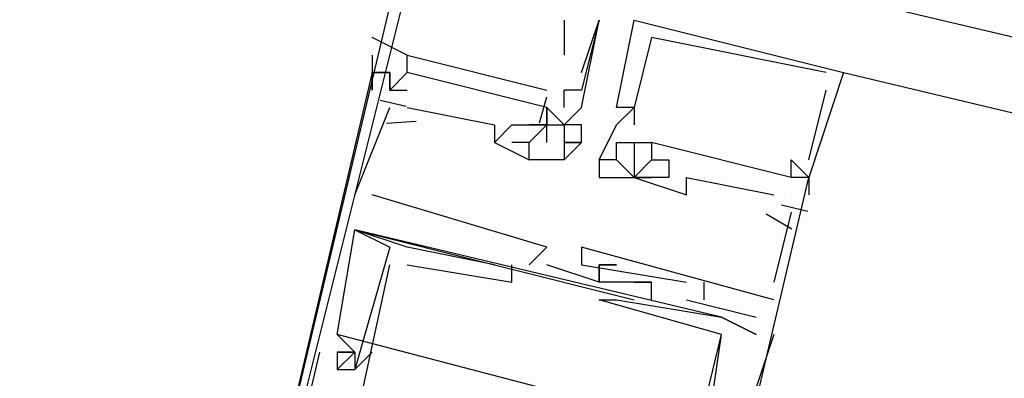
# Model space of a CAD drawing. Header units: feet. Extents: x -79 to 198, y -22 to 181.
# Tile 268 of 318: x 127.304 to 128.056, y 124.864 to 125.138. Entities that reach past the tile are written whole.
import ezdxf

# ---------------------------------------------------------------- set-up
doc = ezdxf.new("R2010")
doc.units = ezdxf.units.FT
doc.layers.add('A-LINEA', color=7, linetype='CONTINUOUS')
doc.layers.add('A-MURO-CONCRETO', color=8, linetype='CONTINUOUS')

msp = doc.modelspace()

# ---------------------------------------------------------------- linework, layer by layer
at = {"layer": 'A-LINEA'}
for p, q in [((135.4933, 123.3644), (127.6133, 125.2311)), ((127.72, 125.1378), (127.72, 125.1111)), ((127.7333, 125.0978), (127.7467, 125.1378)), ((127.7467, 125.1378), (127.7467, 125.1378)), ((127.7733, 125.1378), (127.7733, 125.1378)), ((127.7733, 125.1378), (127.7733, 125.1378)), ((127.7733, 125.1378), (127.7733, 125.1378)), ((127.7867, 125.1244), (127.7867, 125.1244)), ((127.7867, 125.1244), (127.7867, 125.1244)), ((127.7867, 125.1244), (127.7867, 125.1244)), ((127.72, 125.1111), (127.72, 125.1111)), ((127.5733, 125.0978), (127.5733, 125.0978)), ((127.5733, 125.0978), (127.5733, 125.0978)), ((127.5733, 125.0978), (127.5733, 125.0978)), ((127.5867, 125.0844), (127.6, 125.0978)), ((127.5867, 125.0978), (127.5867, 125.0978)), ((127.5867, 125.0978), (127.5867, 125.0978)), ((127.5867, 125.0978), (127.5867, 125.0978)), ((127.5867, 125.0978), (127.5867, 125.0978)), ((127.5867, 125.0978), (127.5867, 125.0978)), ((127.5867, 125.0978), (127.5867, 125.0978)), ((127.5867, 125.0978), (127.5867, 125.0978)), ((127.6, 125.0978), (127.6, 125.0978)), ((127.6, 125.0978), (127.6, 125.0978)), ((127.6, 125.0978), (127.6, 125.0978)), ((127.92, 125.0978), (127.92, 125.0978)), ((127.92, 125.0978), (127.92, 125.0978)), ((127.92, 125.0978), (127.92, 125.0978)), ((127.9333, 125.0978), (127.9333, 125.0978)), ((127.9333, 125.0978), (134.3333, 123.5778)), ((127.9333, 125.0978), (127.9333, 125.0978)), ((127.9333, 125.0978), (127.9333, 125.0978)), ((127.5867, 125.0844), (127.5867, 125.0844)), ((127.5867, 125.0844), (127.5867, 125.0844)), ((127.5867, 125.0844), (127.5867, 125.0844)), ((127.5867, 125.0844), (127.5867, 125.0844)), ((127.5867, 125.0844), (127.5867, 125.0844)), ((127.5867, 125.0844), (127.5867, 125.0844)), ((127.6, 125.0844), (127.6, 125.0844)), ((127.6, 125.0844), (127.6, 125.0844)), ((127.6, 125.0844), (127.6, 125.0844)), ((127.6, 125.0844), (127.6, 125.0844)), ((127.6, 125.0844), (127.6, 125.0844)), ((127.6, 125.0844), (127.6, 125.0844)), ((127.72, 125.0844), (127.72, 125.0844)), ((127.72, 125.0844), (127.72, 125.0844)), ((127.7333, 125.0844), (127.7333, 125.0844)), ((127.92, 125.0844), (127.92, 125.0844)), ((127.92, 125.0844), (127.92, 125.0844)), ((127.92, 125.0844), (127.92, 125.0844)), ((127.5794, 125.0768), (127.5994, 125.072)), ((127.5794, 125.0768), (127.5994, 125.072)), ((127.5794, 125.0768), (127.5994, 125.072)), ((127.7011, 125.0593), (127.7066, 125.0792)), ((127.7011, 125.0593), (127.7066, 125.0792)), ((127.7011, 125.0593), (127.7066, 125.0792)), ((127.56, 125.0044), (127.5867, 125.0711)), ((127.56, 125.0044), (127.5867, 125.0711)), ((127.56, 125.0044), (127.5867, 125.0711)), ((127.5867, 125.0711), (127.5867, 125.0711)), ((127.5867, 125.0711), (127.5867, 125.0711)), ((127.5867, 125.0711), (127.5867, 125.0711)), ((127.6, 125.0711), (127.6667, 125.0578)), ((127.6, 125.0711), (127.6, 125.0711)), ((127.6, 125.0711), (127.6667, 125.0578)), ((127.6, 125.0711), (127.6, 125.0711)), ((127.6, 125.0711), (127.6667, 125.0578)), ((127.6, 125.0711), (127.6, 125.0711)), ((127.7067, 125.0711), (127.7067, 125.0711)), ((127.7067, 125.0711), (127.7067, 125.0711)), ((127.7067, 125.0711), (127.7067, 125.0711)), ((127.7067, 125.0711), (127.7067, 125.0711)), ((127.72, 125.0711), (127.72, 125.0711)), ((127.7333, 125.0711), (127.7333, 125.0711)), ((127.7333, 125.0711), (127.7333, 125.0711)), ((127.76, 125.0711), (127.76, 125.0711)), ((127.76, 125.0711), (127.76, 125.0711)), ((127.76, 125.0711), (127.76, 125.0711)), ((127.7733, 125.0711), (127.7733, 125.0711)), ((127.7733, 125.0711), (127.7733, 125.0711)), ((127.7733, 125.0711), (127.7733, 125.0711)), ((127.7733, 125.0711), (127.7733, 125.0711)), ((127.7733, 125.0711), (127.7733, 125.0711)), ((127.7733, 125.0711), (127.7733, 125.0711)), ((127.5842, 125.0591), (127.6068, 125.0606)), ((127.5842, 125.0591), (127.6068, 125.0606)), ((127.5842, 125.0591), (127.6068, 125.0606)), ((127.6667, 125.0578), (127.6667, 125.0578)), ((127.6667, 125.0578), (127.6667, 125.0578)), ((127.6667, 125.0578), (127.6667, 125.0578)), ((127.68, 125.0578), (127.68, 125.0578)), ((127.68, 125.0578), (127.68, 125.0578)), ((127.68, 125.0578), (127.68, 125.0578)), ((127.6933, 125.0578), (127.6933, 125.0578)), ((127.6933, 125.0578), (127.6933, 125.0578)), ((127.6933, 125.0578), (127.6933, 125.0578)), ((127.6933, 125.0578), (127.6933, 125.0578)), ((127.7067, 125.0578), (127.7067, 125.0578)), ((127.7067, 125.0578), (127.7067, 125.0578)), ((127.7067, 125.0578), (127.7067, 125.0578)), ((127.7067, 125.0578), (127.7067, 125.0578)), ((127.7067, 125.0578), (127.7067, 125.0578)), ((127.7067, 125.0578), (127.7067, 125.0578)), ((127.72, 125.0578), (127.72, 125.0578)), ((127.72, 125.0578), (127.72, 125.0578)), ((127.72, 125.0578), (127.72, 125.0578)), ((127.7333, 125.0578), (127.7333, 125.0578)), ((127.7333, 125.0578), (127.7333, 125.0578)), ((127.76, 125.0578), (127.76, 125.0578)), ((127.76, 125.0578), (127.76, 125.0578)), ((127.76, 125.0578), (127.76, 125.0578)), ((127.7733, 125.0578), (127.7733, 125.0578)), ((127.7733, 125.0578), (127.7733, 125.0578)), ((127.7733, 125.0578), (127.7733, 125.0578)), ((127.6667, 125.0444), (127.6667, 125.0444)), ((127.6667, 125.0444), (127.6667, 125.0444)), ((127.6667, 125.0444), (127.6667, 125.0444)), ((127.6667, 125.0444), (127.6667, 125.0444)), ((127.6667, 125.0444), (127.6667, 125.0444)), ((127.6667, 125.0444), (127.6667, 125.0444)), ((127.68, 125.0444), (127.68, 125.0444)), ((127.68, 125.0444), (127.68, 125.0444)), ((127.68, 125.0444), (127.68, 125.0444)), ((127.6933, 125.0444), (127.6933, 125.0444)), ((127.6933, 125.0444), (127.6933, 125.0444)), ((127.6933, 125.0444), (127.6933, 125.0444)), ((127.6933, 125.0444), (127.6933, 125.0444)), ((127.7067, 125.0444), (127.7067, 125.0444)), ((127.72, 125.0444), (127.72, 125.0444)), ((127.7333, 125.0444), (127.7333, 125.0444)), ((127.7333, 125.0444), (127.7333, 125.0444)), ((127.76, 125.0444), (127.76, 125.0444)), ((127.76, 125.0444), (127.76, 125.0444)), ((127.76, 125.0444), (127.76, 125.0444)), ((127.7733, 125.0444), (127.7733, 125.0444)), ((127.7733, 125.0444), (127.7733, 125.0444)), ((127.7733, 125.0444), (127.7733, 125.0444)), ((127.7867, 125.0444), (127.7867, 125.0444)), ((127.7867, 125.0444), (127.7867, 125.0444)), ((127.7867, 125.0444), (127.7867, 125.0444)), ((127.7867, 125.0444), (127.7867, 125.0444)), ((127.7867, 125.0444), (127.7867, 125.0444)), ((127.7867, 125.0444), (127.7867, 125.0444)), ((127.6933, 125.0311), (127.6933, 125.0311)), ((127.6933, 125.0311), (127.6933, 125.0311)), ((127.6933, 125.0311), (127.6933, 125.0311)), ((127.6933, 125.0311), (127.6933, 125.0311)), ((127.7067, 125.0311), (127.7067, 125.0311)), ((127.72, 125.0311), (127.72, 125.0311)), ((127.72, 125.0311), (127.72, 125.0311)), ((127.7467, 125.0311), (127.7467, 125.0311)), ((127.7467, 125.0311), (127.7467, 125.0311)), ((127.7467, 125.0311), (127.7467, 125.0311)), ((127.7467, 125.0311), (127.7467, 125.0311)), ((127.7467, 125.0311), (127.7467, 125.0311)), ((127.7467, 125.0311), (127.7467, 125.0311)), ((127.76, 125.0311), (127.76, 125.0311)), ((127.76, 125.0311), (127.76, 125.0311)), ((127.76, 125.0311), (127.76, 125.0311)), ((127.76, 125.0311), (127.76, 125.0311)), ((127.76, 125.0311), (127.76, 125.0311)), ((127.76, 125.0311), (127.76, 125.0311)), ((127.7867, 125.0311), (127.7867, 125.0311)), ((127.7867, 125.0311), (127.7867, 125.0311)), ((127.7867, 125.0311), (127.7867, 125.0311)), ((127.7867, 125.0311), (127.7867, 125.0311)), ((127.7867, 125.0311), (127.7867, 125.0311)), ((127.7867, 125.0311), (127.7867, 125.0311)), ((127.8, 125.0311), (127.8, 125.0311)), ((127.8, 125.0311), (127.8, 125.0311)), ((127.8, 125.0311), (127.8, 125.0311)), ((127.8933, 125.0311), (127.8933, 125.0311)), ((127.8933, 125.0311), (127.8933, 125.0311)), ((127.8933, 125.0311), (127.8933, 125.0311)), ((127.9067, 125.0311), (127.9067, 125.0311)), ((127.9067, 125.0311), (127.9067, 125.0311)), ((127.9067, 125.0311), (127.9067, 125.0311)), ((127.7467, 125.0178), (127.7467, 125.0178)), ((127.7467, 125.0178), (127.7467, 125.0178)), ((127.7467, 125.0178), (127.7467, 125.0178)), ((127.7733, 125.0178), (127.7733, 125.0178)), ((127.7733, 125.0178), (127.7733, 125.0178)), ((127.7733, 125.0178), (127.7733, 125.0178)), ((127.7733, 125.0178), (127.7733, 125.0178)), ((127.7733, 125.0178), (127.7733, 125.0178)), ((127.7733, 125.0178), (127.7733, 125.0178)), ((127.7733, 125.0178), (127.7733, 125.0178)), ((127.7733, 125.0178), (127.7733, 125.0178)), ((127.7733, 125.0178), (127.7733, 125.0178)), ((127.7867, 125.0178), (127.7867, 125.0178)), ((127.7867, 125.0178), (127.7867, 125.0178)), ((127.7867, 125.0178), (127.7867, 125.0178)), ((127.7867, 125.0178), (127.7867, 125.0178)), ((127.7867, 125.0178), (127.7867, 125.0178)), ((127.7867, 125.0178), (127.7867, 125.0178)), ((127.8, 125.0178), (127.8, 125.0178)), ((127.8, 125.0178), (127.8, 125.0178)), ((127.8, 125.0178), (127.8, 125.0178)), ((127.8133, 125.0178), (127.8133, 125.0178)), ((127.8133, 125.0178), (127.8133, 125.0178)), ((127.8133, 125.0178), (127.8133, 125.0178)), ((127.8933, 125.0178), (127.8933, 125.0178)), ((127.8933, 125.0178), (127.8933, 125.0178)), ((127.8933, 125.0178), (127.8933, 125.0178)), ((127.8933, 125.0178), (127.8933, 125.0178)), ((127.8933, 125.0178), (127.8933, 125.0178)), ((127.8933, 125.0178), (127.8933, 125.0178)), ((127.9067, 125.0178), (127.9067, 125.0178)), ((127.9067, 125.0178), (127.9067, 125.0178)), ((127.9067, 125.0178), (127.9067, 125.0178)), ((127.9067, 125.0178), (127.9067, 125.0178)), ((127.9067, 125.0178), (127.9067, 125.0178)), ((127.9067, 125.0178), (127.9067, 125.0178)), ((127.9067, 125.0178), (127.9067, 125.0178)), ((127.9067, 125.0178), (127.9067, 125.0178)), ((127.9067, 125.0178), (127.9067, 125.0178)), ((127.56, 125.0044), (127.56, 125.0044)), ((127.56, 125.0044), (127.56, 125.0044)), ((127.56, 125.0044), (127.56, 125.0044)), ((127.5733, 125.0044), (127.5733, 125.0044)), ((127.5733, 125.0044), (127.5733, 125.0044)), ((127.5733, 125.0044), (127.5733, 125.0044)), ((127.8133, 125.0044), (127.8133, 125.0044)), ((127.8133, 125.0044), (127.8133, 125.0044)), ((127.8133, 125.0044), (127.8133, 125.0044)), ((127.88, 125.0044), (127.88, 125.0044)), ((127.88, 125.0044), (127.88, 125.0044)), ((127.88, 125.0044), (127.88, 125.0044)), ((127.8933, 125.0044), (127.8933, 125.0044)), ((127.8933, 125.0044), (127.8933, 125.0044)), ((127.8933, 125.0044), (127.8933, 125.0044)), ((127.9067, 125.0044), (127.9067, 125.0044)), ((127.9067, 125.0044), (127.9067, 125.0044)), ((127.9067, 125.0044), (127.9067, 125.0044)), ((127.8743, 124.9899), (127.8938, 124.9784)), ((127.8743, 124.9899), (127.8938, 124.9784)), ((127.8743, 124.9899), (127.8938, 124.9784)), ((127.8933, 124.9911), (127.88, 124.9378)), ((127.8933, 124.9911), (127.88, 124.9378)), ((127.8933, 124.9911), (127.88, 124.9378)), ((127.886, 124.9968), (127.9061, 124.992)), ((127.886, 124.9968), (127.9061, 124.992)), ((127.886, 124.9968), (127.9061, 124.992)), ((127.8933, 124.9911), (127.8933, 124.9911)), ((127.8933, 124.9911), (127.8933, 124.9911)), ((127.8933, 124.9911), (127.8933, 124.9911)), ((127.56, 124.9778), (127.56, 124.9778)), ((127.56, 124.9778), (127.56, 124.9778)), ((127.56, 124.9778), (127.56, 124.9778)), ((127.56, 124.9778), (127.56, 124.9778)), ((127.56, 124.9778), (127.56, 124.9778)), ((127.56, 124.9778), (127.56, 124.9778)), ((127.5867, 124.9644), (127.5867, 124.9644)), ((127.5867, 124.9644), (127.5867, 124.9644)), ((127.5867, 124.9644), (127.5867, 124.9644)), ((127.6, 124.9644), (127.6, 124.9644)), ((127.6, 124.9644), (127.6, 124.9644)), ((127.6, 124.9644), (127.6, 124.9644)), ((127.7067, 124.9644), (127.7067, 124.9644)), ((127.7067, 124.9644), (127.7067, 124.9644)), ((127.7067, 124.9644), (127.7067, 124.9644)), ((127.7333, 124.9644), (127.7333, 124.9644)), ((127.7333, 124.9644), (127.7333, 124.9644)), ((127.7333, 124.9644), (127.7333, 124.9644)), ((127.5867, 124.9511), (127.5867, 124.9511)), ((127.5867, 124.9511), (127.5867, 124.9511)), ((127.5867, 124.9511), (127.5867, 124.9511)), ((127.6, 124.9511), (127.6, 124.9511)), ((127.6, 124.9511), (127.6, 124.9511)), ((127.6, 124.9511), (127.6, 124.9511)), ((127.6667, 124.9511), (127.6667, 124.9511)), ((127.6667, 124.9511), (127.6667, 124.9511)), ((127.6667, 124.9511), (127.6667, 124.9511)), ((127.68, 124.9511), (127.68, 124.9511)), ((127.68, 124.9511), (127.68, 124.9511)), ((127.68, 124.9511), (127.68, 124.9511)), ((127.6933, 124.9511), (127.6933, 124.9511)), ((127.6933, 124.9511), (127.6933, 124.9511)), ((127.6933, 124.9511), (127.6933, 124.9511)), ((127.7067, 124.9511), (127.7067, 124.9511)), ((127.7067, 124.9511), (127.7067, 124.9511)), ((127.7067, 124.9511), (127.7067, 124.9511)), ((127.7333, 124.9511), (127.7333, 124.9511)), ((127.7333, 124.9511), (127.7333, 124.9511)), ((127.7333, 124.9511), (127.7333, 124.9511)), ((127.7467, 124.9511), (127.7467, 124.9511)), ((127.7467, 124.9511), (127.7467, 124.9511)), ((127.7467, 124.9511), (127.7467, 124.9511)), ((127.7467, 124.9511), (127.7467, 124.9511)), ((127.7467, 124.9511), (127.7467, 124.9511)), ((127.7467, 124.9511), (127.7467, 124.9511)), ((127.76, 124.9511), (127.76, 124.9511)), ((127.76, 124.9511), (127.76, 124.9511)), ((127.76, 124.9511), (127.76, 124.9511)), ((127.68, 124.9378), (127.68, 124.9378)), ((127.68, 124.9378), (127.68, 124.9378)), ((127.68, 124.9378), (127.68, 124.9378)), ((127.7467, 124.9378), (127.7467, 124.9378)), ((127.7467, 124.9378), (127.7467, 124.9378)), ((127.7467, 124.9378), (127.7467, 124.9378)), ((127.7467, 124.9378), (127.7467, 124.9378)), ((127.7467, 124.9378), (127.7467, 124.9378)), ((127.7467, 124.9378), (127.7467, 124.9378)), ((127.7733, 124.9378), (127.7733, 124.9378)), ((127.7733, 124.9378), (127.7733, 124.9378)), ((127.7733, 124.9378), (127.7733, 124.9378)), ((127.7733, 124.9378), (127.7733, 124.9378)), ((127.7733, 124.9378), (127.7733, 124.9378)), ((127.7733, 124.9378), (127.7733, 124.9378)), ((127.7867, 124.9378), (127.7867, 124.9378)), ((127.7867, 124.9378), (127.7867, 124.9378)), ((127.7867, 124.9378), (127.7867, 124.9378)), ((127.7867, 124.9378), (127.7867, 124.9378)), ((127.7867, 124.9378), (127.7867, 124.9378)), ((127.7867, 124.9378), (127.7867, 124.9378)), ((127.8133, 124.9378), (127.8133, 124.9378)), ((127.8133, 124.9378), (127.8133, 124.9378)), ((127.8133, 124.9378), (127.8133, 124.9378)), ((127.8267, 124.9378), (127.8267, 124.9244)), ((127.8267, 124.9378), (127.8267, 124.9378)), ((127.8267, 124.9378), (127.8267, 124.9244)), ((127.8267, 124.9378), (127.8267, 124.9378)), ((127.8267, 124.9378), (127.8267, 124.9244)), ((127.8267, 124.9378), (127.8267, 124.9378)), ((127.88, 124.9378), (127.88, 124.9378)), ((127.88, 124.9378), (127.88, 124.9378)), ((127.88, 124.9378), (127.88, 124.9378)), ((127.7467, 124.9244), (127.7467, 124.9244)), ((127.7467, 124.9244), (127.7467, 124.9244)), ((127.7467, 124.9244), (127.7467, 124.9244)), ((127.76, 124.9244), (127.76, 124.9244)), ((127.76, 124.9244), (127.76, 124.9244)), ((127.76, 124.9244), (127.76, 124.9244)), ((127.7733, 124.9244), (127.7733, 124.9244)), ((127.7733, 124.9244), (127.7733, 124.9244)), ((127.7733, 124.9244), (127.7733, 124.9244)), ((127.7867, 124.9244), (127.7867, 124.9244)), ((127.7867, 124.9244), (127.7867, 124.9244)), ((127.7867, 124.9244), (127.7867, 124.9244)), ((127.8133, 124.9244), (127.8667, 124.9111)), ((127.8133, 124.9244), (127.8133, 124.9244)), ((127.8133, 124.9244), (127.8667, 124.9111)), ((127.8133, 124.9244), (127.8133, 124.9244)), ((127.8133, 124.9244), (127.8667, 124.9111)), ((127.8133, 124.9244), (127.8133, 124.9244)), ((127.8267, 124.9244), (127.8267, 124.9244)), ((127.8267, 124.9244), (127.8267, 124.9244)), ((127.8267, 124.9244), (127.8267, 124.9244)), ((127.88, 124.9244), (127.88, 124.9244)), ((127.88, 124.9244), (127.88, 124.9244)), ((127.88, 124.9244), (127.88, 124.9244)), ((127.84, 124.9111), (127.84, 124.9111)), ((127.84, 124.9111), (127.84, 124.9111)), ((127.84, 124.9111), (127.84, 124.9111)), ((127.84, 124.9111), (127.84, 124.9111)), ((127.84, 124.9111), (127.84, 124.9111)), ((127.84, 124.9111), (127.84, 124.9111)), ((127.8667, 124.9111), (127.8667, 124.9111)), ((127.8667, 124.9111), (127.8667, 124.9111)), ((127.8667, 124.9111), (127.8667, 124.9111)), ((127.8533, 124.8178), (127.5467, 124.8978)), ((127.5467, 124.8978), (127.5467, 124.8978)), ((127.8533, 124.8178), (127.5467, 124.8978)), ((127.5467, 124.8978), (127.5467, 124.8978)), ((127.8533, 124.8178), (127.5467, 124.8978)), ((127.5467, 124.8978), (127.5467, 124.8978)), ((127.8267, 124.8044), (127.84, 124.8978)), ((127.8267, 124.8044), (127.84, 124.8978)), ((127.8267, 124.8044), (127.84, 124.8978)), ((127.84, 124.8978), (127.84, 124.8978)), ((127.84, 124.8978), (127.84, 124.8978)), ((127.84, 124.8978), (127.84, 124.8978)), ((127.84, 124.8978), (127.84, 124.8978)), ((127.84, 124.8978), (127.84, 124.8978)), ((127.84, 124.8978), (127.84, 124.8978)), ((127.8667, 124.8978), (127.8667, 124.8978)), ((127.8667, 124.8978), (127.8667, 124.8978)), ((127.8667, 124.8978), (127.8667, 124.8978)), ((127.8667, 124.8978), (127.8667, 124.8978)), ((127.8667, 124.8978), (127.8667, 124.8978)), ((127.8667, 124.8978), (127.8667, 124.8978)), ((127.8667, 124.8978), (127.8667, 124.8978)), ((127.8667, 124.8978), (127.8667, 124.8978)), ((127.8667, 124.8978), (127.8667, 124.8978)), ((127.88, 124.8978), (127.88, 124.8978)), ((127.88, 124.8978), (127.88, 124.8978)), ((127.88, 124.8978), (127.88, 124.8978)), ((127.5333, 124.8844), (127.5333, 124.8844)), ((127.5333, 124.8844), (127.5333, 124.8844)), ((127.5333, 124.8844), (127.5333, 124.8844)), ((127.5467, 124.8844), (127.5467, 124.8844)), ((127.5467, 124.8844), (127.5467, 124.8844)), ((127.5467, 124.8844), (127.5467, 124.8844)), ((127.5467, 124.8844), (127.5467, 124.8844)), ((127.5467, 124.8844), (127.5467, 124.8844)), ((127.5467, 124.8844), (127.5467, 124.8844)), ((127.56, 124.8844), (127.56, 124.8844)), ((127.56, 124.8844), (127.56, 124.8844)), ((127.56, 124.8844), (127.56, 124.8844)), ((127.56, 124.8844), (127.56, 124.8844)), ((127.56, 124.8844), (127.56, 124.8844)), ((127.56, 124.8844), (127.56, 124.8844)), ((127.56, 124.8844), (127.56, 124.8844)), ((127.56, 124.8844), (127.56, 124.8844)), ((127.56, 124.8844), (127.56, 124.8844)), ((127.5733, 124.8844), (127.5733, 124.8844)), ((127.5733, 124.8844), (127.5733, 124.8844)), ((127.5733, 124.8844), (127.5733, 124.8844)), ((127.5467, 124.8711), (127.5467, 124.8711)), ((127.5467, 124.8711), (127.5467, 124.8711)), ((127.5467, 124.8711), (127.5467, 124.8711)), ((127.5467, 124.8711), (127.5467, 124.8711)), ((127.5467, 124.8711), (127.5467, 124.8711)), ((127.5467, 124.8711), (127.5467, 124.8711)), ((127.56, 124.8711), (127.56, 124.8711)), ((127.56, 124.8711), (127.56, 124.8711)), ((127.56, 124.8711), (127.56, 124.8711)), ((127.56, 124.8711), (127.56, 124.8711)), ((127.56, 124.8711), (127.56, 124.8711)), ((127.56, 124.8711), (127.56, 124.8711)), ((127.56, 124.8711), (127.56, 124.8711)), ((127.56, 124.8711), (127.56, 124.8711)), ((127.56, 124.8711), (127.56, 124.8711))]:
    msp.add_line(p, q, dxfattribs=at)
for points in [[(127.4133, 124.4178), (127.8, 126.0444), (124.4, 126.8444), (124.0133, 125.2178), (127.4133, 124.4178)], [(127.7333, 125.0444), (127.7333, 125.0578), (127.72, 125.0578), (127.7333, 125.0711), (127.7467, 125.1378), (127.7467, 125.1378), (127.7333, 125.0844), (127.7333, 125.0844), (127.72, 125.0844), (127.72, 125.0844)], [(127.7467, 125.0311), (127.76, 125.0578), (127.7733, 125.0711), (127.76, 125.0711), (127.7733, 125.1378), (127.9333, 125.0978), (127.9333, 125.0978), (127.9067, 125.0178), (127.8933, 125.0178), (127.8933, 125.0311), (127.9067, 125.0178)], [(127.7467, 125.0311), (127.76, 125.0578), (127.7733, 125.0711), (127.76, 125.0711), (127.7733, 125.1378), (127.9333, 125.0978), (127.9333, 125.0978), (127.9067, 125.0178), (127.8933, 125.0178), (127.8933, 125.0311), (127.9067, 125.0178)], [(127.7467, 125.0311), (127.76, 125.0578), (127.7733, 125.0711), (127.76, 125.0711), (127.7733, 125.1378), (127.9333, 125.0978), (127.9333, 125.0978), (127.9067, 125.0178), (127.8933, 125.0178), (127.8933, 125.0311), (127.9067, 125.0178)], [(127.6, 125.0978), (127.6, 125.1111), (127.5733, 125.1244)], [(127.92, 125.0978), (127.7867, 125.1244), (127.7867, 125.1244), (127.7733, 125.0711), (127.7733, 125.0711), (127.7733, 125.0711), (127.7733, 125.0711), (127.7733, 125.0578), (127.7733, 125.0578)], [(127.92, 125.0978), (127.7867, 125.1244), (127.7867, 125.1244), (127.7733, 125.0711), (127.7733, 125.0711), (127.7733, 125.0711), (127.7733, 125.0711), (127.7733, 125.0578), (127.7733, 125.0578)], [(127.92, 125.0978), (127.7867, 125.1244), (127.7867, 125.1244), (127.7733, 125.0711), (127.7733, 125.0711), (127.7733, 125.0711), (127.7733, 125.0711), (127.7733, 125.0578), (127.7733, 125.0578)], [(127.5733, 125.1111), (127.5733, 125.0844), (127.5733, 125.0978)], [(127.7067, 125.0711), (127.6, 125.0978), (127.6, 125.1111), (127.7067, 125.0844)], [(127.7067, 125.0711), (127.6, 125.0978), (127.6, 125.1111), (127.7067, 125.0844)], [(127.7067, 125.0711), (127.6, 125.0978), (127.6, 125.1111), (127.7067, 125.0844)], [(127.5867, 125.0844), (127.5867, 125.0978), (127.5733, 125.0978), (127.4133, 124.4178), (127.5733, 124.3778), (127.5733, 124.4044), (127.6533, 124.3911), (127.6533, 124.4044), (127.5733, 124.4178)], [(127.5867, 125.0844), (127.5867, 125.0978), (127.5733, 125.0978), (127.4133, 124.4178), (127.5733, 124.3778), (127.5733, 124.4044), (127.6533, 124.3911), (127.6533, 124.4044), (127.5733, 124.4178)], [(127.5867, 125.0844), (127.5867, 125.0978), (127.5733, 125.0978), (127.4133, 124.4178), (127.5733, 124.3778), (127.5733, 124.4044), (127.6533, 124.3911), (127.6533, 124.4044), (127.5733, 124.4178)], [(127.5733, 125.0978), (127.5867, 125.0978), (127.5867, 125.0844), (127.6, 125.0844)], [(127.6667, 125.0444), (127.68, 125.0578), (127.6933, 125.0578), (127.7067, 125.0578), (127.7067, 125.0711), (127.6, 125.0978)], [(127.6667, 125.0444), (127.68, 125.0578), (127.6933, 125.0578), (127.7067, 125.0578), (127.7067, 125.0711), (127.6, 125.0978)], [(127.6667, 125.0444), (127.68, 125.0578), (127.6933, 125.0578), (127.7067, 125.0578), (127.7067, 125.0711), (127.6, 125.0978)], [(127.72, 125.0711), (127.72, 125.0711), (127.72, 125.0844)], [(127.9067, 125.0311), (127.92, 125.0844), (127.92, 125.0844)], [(127.9067, 125.0311), (127.92, 125.0844), (127.92, 125.0844)], [(127.9067, 125.0311), (127.92, 125.0844), (127.92, 125.0844)], [(127.72, 125.0578), (127.7067, 125.0711), (127.7067, 125.0578), (127.6933, 125.0578)], [(127.6667, 125.0578), (127.6667, 125.0444), (127.6933, 125.0311), (127.6933, 125.0444), (127.68, 125.0444)], [(127.6667, 125.0578), (127.6667, 125.0444), (127.6933, 125.0311), (127.6933, 125.0444), (127.68, 125.0444)], [(127.6667, 125.0578), (127.6667, 125.0444), (127.6933, 125.0311), (127.6933, 125.0444), (127.68, 125.0444)], [(127.6933, 125.0444), (127.6933, 125.0444), (127.6933, 125.0444), (127.7067, 125.0578), (127.7067, 125.0578)], [(127.7067, 125.0444), (127.7067, 125.0444), (127.7067, 125.0578), (127.72, 125.0578), (127.72, 125.0311), (127.7067, 125.0311)], [(127.7333, 125.0444), (127.72, 125.0311), (127.6933, 125.0311), (127.6933, 125.0311)], [(127.72, 125.0444), (127.7333, 125.0444), (127.72, 125.0444)], [(127.7733, 125.0444), (127.7733, 125.0178), (127.76, 125.0311), (127.76, 125.0444), (127.7733, 125.0444)], [(127.7733, 125.0444), (127.7733, 125.0178), (127.76, 125.0311), (127.76, 125.0444), (127.7733, 125.0444)], [(127.7733, 125.0444), (127.7733, 125.0178), (127.76, 125.0311), (127.76, 125.0444), (127.7733, 125.0444)], [(127.8933, 125.0178), (127.7867, 125.0444), (127.7867, 125.0311), (127.8, 125.0311), (127.8, 125.0178), (127.7867, 125.0178), (127.7733, 125.0178), (127.8133, 125.0044), (127.8133, 125.0178), (127.88, 125.0044)], [(127.7733, 125.0444), (127.7867, 125.0444), (127.7867, 125.0311), (127.7867, 125.0311), (127.7733, 125.0178), (127.7733, 125.0178), (127.7733, 125.0178)], [(127.8933, 125.0178), (127.7867, 125.0444), (127.7867, 125.0311), (127.8, 125.0311), (127.8, 125.0178), (127.7867, 125.0178), (127.7733, 125.0178), (127.8133, 125.0044), (127.8133, 125.0178), (127.88, 125.0044)], [(127.7733, 125.0444), (127.7867, 125.0444), (127.7867, 125.0311), (127.7867, 125.0311), (127.7733, 125.0178), (127.7733, 125.0178), (127.7733, 125.0178)], [(127.8933, 125.0178), (127.7867, 125.0444), (127.7867, 125.0311), (127.8, 125.0311), (127.8, 125.0178), (127.7867, 125.0178), (127.7733, 125.0178), (127.8133, 125.0044), (127.8133, 125.0178), (127.88, 125.0044)], [(127.7733, 125.0444), (127.7867, 125.0444), (127.7867, 125.0311), (127.7867, 125.0311), (127.7733, 125.0178), (127.7733, 125.0178), (127.7733, 125.0178)], [(127.76, 125.0311), (127.7467, 125.0311), (127.7467, 125.0178), (127.7733, 125.0178), (127.7733, 125.0178), (127.7867, 125.0178)], [(127.76, 125.0311), (127.7467, 125.0311), (127.7467, 125.0178), (127.7733, 125.0178), (127.7733, 125.0178), (127.7867, 125.0178)], [(127.76, 125.0311), (127.7467, 125.0311), (127.7467, 125.0178), (127.7733, 125.0178), (127.7733, 125.0178), (127.7867, 125.0178)], [(127.72, 124.3778), (127.72, 124.3644), (127.6267, 124.3911), (127.64, 124.3778), (127.6267, 124.3778), (127.6, 124.3911), (127.6133, 124.3911), (127.6, 124.3911), (127.6, 124.3778), (127.7467, 124.3378), (127.9067, 125.0178), (127.9067, 125.0044)], [(127.72, 124.3778), (127.72, 124.3644), (127.6267, 124.3911), (127.64, 124.3778), (127.6267, 124.3778), (127.6, 124.3911), (127.6133, 124.3911), (127.6, 124.3911), (127.6, 124.3778), (127.7467, 124.3378), (127.9067, 125.0178), (127.9067, 125.0044)], [(127.72, 124.3778), (127.72, 124.3644), (127.6267, 124.3911), (127.64, 124.3778), (127.6267, 124.3778), (127.6, 124.3911), (127.6133, 124.3911), (127.6, 124.3911), (127.6, 124.3778), (127.7467, 124.3378), (127.9067, 125.0178), (127.9067, 125.0044)], [(127.6933, 124.9511), (127.7067, 124.9644), (127.5733, 125.0044)], [(127.6933, 124.9511), (127.7067, 124.9644), (127.5733, 125.0044)], [(127.6933, 124.9511), (127.7067, 124.9644), (127.5733, 125.0044)], [(127.56, 124.8844), (127.5467, 124.8978), (127.56, 124.9778), (127.7733, 124.9244)], [(127.56, 124.8844), (127.5467, 124.8978), (127.56, 124.9778), (127.7733, 124.9244)], [(127.56, 124.8844), (127.5467, 124.8978), (127.56, 124.9778), (127.7733, 124.9244)], [(127.7333, 124.3644), (127.7467, 124.3644), (127.7333, 124.3644), (127.7333, 124.3911), (127.64, 124.4178), (127.64, 124.4044), (127.6267, 124.4178), (127.72, 124.4044), (127.84, 124.8978), (127.7467, 124.9244), (127.7467, 124.9244), (127.76, 124.9244), (127.84, 124.9111), (127.8667, 124.8978), (127.84, 124.9111), (127.56, 124.9778)], [(127.56, 124.9778), (127.5867, 124.9644), (127.56, 124.8711)], [(127.6667, 124.9511), (127.6, 124.9644), (127.56, 124.9778)], [(127.7333, 124.3644), (127.7467, 124.3644), (127.7333, 124.3644), (127.7333, 124.3911), (127.64, 124.4178), (127.64, 124.4044), (127.6267, 124.4178), (127.72, 124.4044), (127.84, 124.8978), (127.7467, 124.9244), (127.7467, 124.9244), (127.76, 124.9244), (127.84, 124.9111), (127.8667, 124.8978), (127.84, 124.9111), (127.56, 124.9778)], [(127.56, 124.9778), (127.5867, 124.9644), (127.56, 124.8711)], [(127.6667, 124.9511), (127.6, 124.9644), (127.56, 124.9778)], [(127.7333, 124.3644), (127.7467, 124.3644), (127.7333, 124.3644), (127.7333, 124.3911), (127.64, 124.4178), (127.64, 124.4044), (127.6267, 124.4178), (127.72, 124.4044), (127.84, 124.8978), (127.7467, 124.9244), (127.7467, 124.9244), (127.76, 124.9244), (127.84, 124.9111), (127.8667, 124.8978), (127.84, 124.9111), (127.56, 124.9778)], [(127.56, 124.9778), (127.5867, 124.9644), (127.56, 124.8711)], [(127.6667, 124.9511), (127.6, 124.9644), (127.56, 124.9778)], [(127.88, 124.9244), (127.7333, 124.9644), (127.7333, 124.9511), (127.8133, 124.9378)], [(127.88, 124.9244), (127.7333, 124.9644), (127.7333, 124.9511), (127.8133, 124.9378)], [(127.88, 124.9244), (127.7333, 124.9644), (127.7333, 124.9511), (127.8133, 124.9378)], [(127.56, 124.4444), (127.48, 124.4578), (127.5867, 124.9511)], [(127.56, 124.4444), (127.48, 124.4578), (127.5867, 124.9511)], [(127.56, 124.4444), (127.48, 124.4578), (127.5867, 124.9511)], [(127.6, 124.9511), (127.68, 124.9378), (127.68, 124.9378), (127.68, 124.9511)], [(127.6, 124.9511), (127.68, 124.9378), (127.68, 124.9378), (127.68, 124.9511)], [(127.6, 124.9511), (127.68, 124.9378), (127.68, 124.9378), (127.68, 124.9511)], [(127.7867, 124.9244), (127.7867, 124.9378), (127.7733, 124.9378), (127.7867, 124.9378), (127.7733, 124.9378), (127.7467, 124.9378), (127.7467, 124.9511), (127.76, 124.9511), (127.7467, 124.9511), (127.7467, 124.9378), (127.7067, 124.9511)], [(127.7867, 124.9244), (127.7867, 124.9378), (127.7733, 124.9378), (127.7867, 124.9378), (127.7733, 124.9378), (127.7467, 124.9378), (127.7467, 124.9511), (127.76, 124.9511), (127.7467, 124.9511), (127.7467, 124.9378), (127.7067, 124.9511)], [(127.7867, 124.9244), (127.7867, 124.9378), (127.7733, 124.9378), (127.7867, 124.9378), (127.7733, 124.9378), (127.7467, 124.9378), (127.7467, 124.9511), (127.76, 124.9511), (127.7467, 124.9511), (127.7467, 124.9378), (127.7067, 124.9511)], [(127.88, 124.8978), (127.8533, 124.8178), (127.8267, 124.8311), (127.8267, 124.8178), (127.8267, 124.8044)], [(127.88, 124.8978), (127.8533, 124.8178), (127.8267, 124.8311), (127.8267, 124.8178), (127.8267, 124.8044)], [(127.88, 124.8978), (127.8533, 124.8178), (127.8267, 124.8311), (127.8267, 124.8178), (127.8267, 124.8044)], [(127.4533, 124.4311), (127.4667, 124.4444), (127.4533, 124.4444), (127.4533, 124.4311), (127.4267, 124.4311), (127.5333, 124.8844)], [(127.4533, 124.4311), (127.4667, 124.4444), (127.4533, 124.4444), (127.4533, 124.4311), (127.4267, 124.4311), (127.5333, 124.8844)], [(127.4533, 124.4311), (127.4667, 124.4444), (127.4533, 124.4444), (127.4533, 124.4311), (127.4267, 124.4311), (127.5333, 124.8844)], [(127.5467, 124.8711), (127.56, 124.8844), (127.5467, 124.8844), (127.5467, 124.8711), (127.56, 124.8711)], [(127.5467, 124.8844), (127.5467, 124.8711), (127.5467, 124.8711), (127.56, 124.8711)], [(127.5467, 124.8844), (127.56, 124.8844), (127.56, 124.8711), (127.5733, 124.8844)], [(127.5467, 124.8711), (127.56, 124.8844), (127.5467, 124.8844), (127.5467, 124.8711), (127.56, 124.8711)], [(127.5467, 124.8844), (127.5467, 124.8711), (127.5467, 124.8711), (127.56, 124.8711)], [(127.5467, 124.8844), (127.56, 124.8844), (127.56, 124.8711), (127.5733, 124.8844)], [(127.5467, 124.8711), (127.56, 124.8844), (127.5467, 124.8844), (127.5467, 124.8711), (127.56, 124.8711)], [(127.5467, 124.8844), (127.5467, 124.8711), (127.5467, 124.8711), (127.56, 124.8711)], [(127.5467, 124.8844), (127.56, 124.8844), (127.56, 124.8711), (127.5733, 124.8844)]]:
    msp.add_lwpolyline(points, dxfattribs=at)
at = {"layer": 'A-MURO-CONCRETO'}
msp.add_lwpolyline([(124.0133, 125.2178), (127.6133, 125.2178), (127.4133, 124.4178), (124.0133, 125.2178), (124.0133, 125.2178)], dxfattribs=at)

doc.saveas('drawing.dxf')
